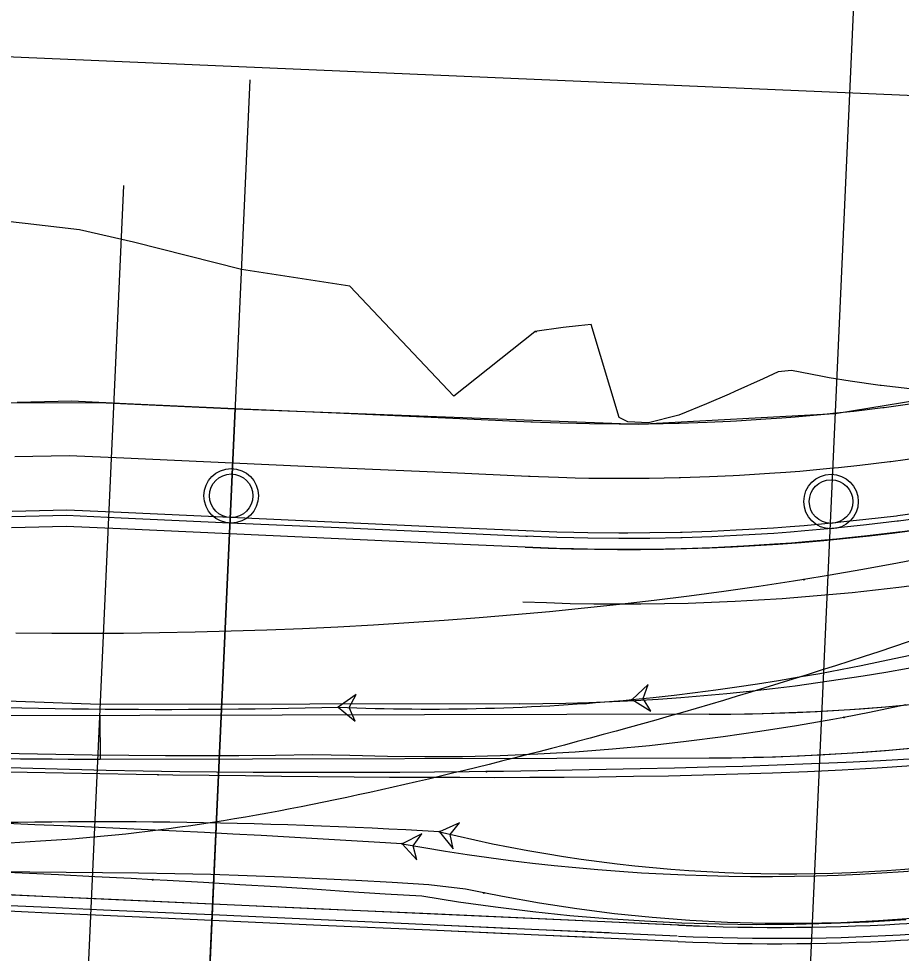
# Model space of a CAD drawing. Extents: x -70 to 701944, y -4 to 666871.
# Drawn here: x 667953.5 to 668034.5, y 656541.2 to 656627 of the extents above; entities that cross this region are included whole.
import ezdxf

# ---------------------------------------------------------------- set-up
doc = ezdxf.new("R2010")
doc.units = 0
for name, color, linetype in [('R_Detour', 7, 'Continuous'), ('R_Draft', 7, 'Continuous'), ('R_Horz Alg', 7, 'Continuous'), ('R_No Plot', 7, 'Continuous'), ('R_Proposed Const Limits', 7, 'Continuous'), ('R_Proposed Road', 7, 'Continuous'), ('R_ROW', 7, 'Continuous'), ('R_Striping', 7, 'Continuous'), ('R_Water', 7, 'Continuous'), ('T_Vehicle Path Lt Minor', 7, 'Continuous'), ('T_Vehicle Path Rt', 7, 'Continuous')]:
    doc.layers.add(name, color=color, linetype=linetype)

msp = doc.modelspace()

# ---------------------------------------------------------------- linework, layer by layer
at = {"layer": 'R_Detour'}
for p, q in [((668040.768, 656864.802), (668025.833, 656534.26)), ((667974.713, 656621.369), (667970.889, 656536.742))]:
    msp.add_line(p, q, dxfattribs=at)
at = {"layer": 'R_Draft'}
for p, q in [((667954.629, 656423.069), (667963.15, 656611.663)), ((667960.953, 656563.037), (667960.961, 656559.042))]:
    msp.add_line(p, q, dxfattribs=at)
msp.add_arc((668009.035, 656779.267), 206, 267.41302, 305.73365, dxfattribs=at)
msp.add_open_spline([(668503.194, 656560.733), (668456.494, 656569.755), (668425.895, 656581.268), (668346.175, 656570.408), (668185.597, 656628.505), (667984.836, 656548.033), (667888.169, 656554.095), (667835.431, 656560.72), (667768.499, 656569.635)], degree=2, dxfattribs=at)
at = {"layer": 'R_Horz Alg'}
msp.add_arc((668009.035, 656779.267), 201, 267.41302, 305.73365, dxfattribs=at)
at = {"layer": 'R_No Plot'}
for points in [[(667973.349, 656591.186), (668010.319, 656589.774), (668028.386, 656590.759), (668050.124, 656594.28), (668068.82, 656599.449), (668065.793, 656532.454), (667970.889, 656536.742)], [(667847.616, 656594.238), (667899.281, 656591.577), (667960.862, 656591.751), (667973.349, 656591.186), (667970.889, 656536.742), (667900.778, 656539.91), (667841.432, 656547.815)]]:
    msp.add_lwpolyline(points, close=True, dxfattribs=at)
for centre in [(667972.988, 656583.195), (668028.02, 656582.665)]:
    msp.add_circle(centre, 2.5, dxfattribs=at)
at = {"layer": 'R_Proposed Const Limits'}
for points in [[(668001.016, 656598.249), (668000.856, 656598.241), (667993.422, 656592.349), (667983.867, 656602.415), (667973.927, 656603.969), (667964.03, 656606.472), (667959.076, 656607.609), (667954.097, 656608.188), (667945.641, 656609.116)], [(668008.571, 656590.385), (668006.025, 656598.924), (668004.866, 656598.795), (668003.448, 656598.621), (668000.86, 656598.256)], [(668042.187, 656592.754), (668040.742, 656592.655), (668040.076, 656592.669), (668038.001, 656592.755), (668037.414, 656592.803), (668035.253, 656593.007), (668032.62, 656593.313), (668032.515, 656593.327), (668029.788, 656593.713), (668027.861, 656594.026), (668027.075, 656594.164), (668024.377, 656594.68), (668023.176, 656594.561), (668021.787, 656593.913), (668019.203, 656592.75), (668018.667, 656592.515), (668016.588, 656591.628), (668014.065, 656590.599), (668013.943, 656590.55), (668011.264, 656589.892)], [(668011.264, 656589.892), (668009.372, 656589.971), (668008.571, 656590.385)]]:
    msp.add_lwpolyline(points, dxfattribs=at)
at = {"layer": 'R_Proposed Road'}
msp.add_line((668014.061, 656543.801), (667942.835, 656547.019), dxfattribs=at)
for points in [[(668000.641, 656589.953), (668000.482, 656589.96), (667993.329, 656590.284), (667983.339, 656590.735), (667973.349, 656591.186), (667963.359, 656591.638), (667958.365, 656591.863), (667953.355, 656591.756)], [(668035.449, 656591.617), (668032.879, 656591.274), (668032.776, 656591.261), (668030.098, 656590.942), (668028.195, 656590.739), (668027.416, 656590.661), (668024.731, 656590.419), (668023.5, 656590.32), (668022.042, 656590.214), (668019.35, 656590.048), (668018.796, 656590.019), (668016.657, 656589.921), (668014.086, 656589.835), (668013.962, 656589.832), (668011.266, 656589.781), (668009.372, 656589.768), (668008.569, 656589.768), (668005.873, 656589.794), (668004.659, 656589.818), (668003.177, 656589.858), (668000.485, 656589.96)], [(668000.416, 656584.958), (668000.256, 656584.966), (667993.103, 656585.289), (667983.113, 656585.74), (667973.124, 656586.191), (667963.134, 656586.643), (667958.139, 656586.869), (667953.129, 656586.761)], [(668036.146, 656586.666), (668033.508, 656586.313), (668033.403, 656586.3), (668030.654, 656585.973), (668028.701, 656585.764), (668027.901, 656585.685), (668025.145, 656585.436), (668023.882, 656585.335), (668022.385, 656585.226), (668019.623, 656585.056), (668019.054, 656585.026), (668016.858, 656584.925), (668014.219, 656584.837), (668014.092, 656584.833), (668011.324, 656584.781), (668009.381, 656584.768), (668008.557, 656584.768), (668005.789, 656584.795), (668004.543, 656584.819), (668003.022, 656584.86), (668000.259, 656584.966)], [(668000.19, 656579.963), (668000.031, 656579.971), (667992.878, 656580.294), (667982.888, 656580.745), (667972.898, 656581.197), (667962.908, 656581.648), (667957.913, 656581.874), (667952.903, 656581.766)], [(668036.843, 656581.715), (668034.137, 656581.353), (668034.029, 656581.339), (668031.21, 656581.004), (668029.206, 656580.79), (668028.386, 656580.708), (668025.559, 656580.453), (668024.263, 656580.35), (668022.728, 656580.238), (668019.895, 656580.063), (668019.311, 656580.032), (668017.059, 656579.929), (668014.352, 656579.838), (668014.222, 656579.835), (668011.383, 656579.781), (668009.39, 656579.768), (668008.544, 656579.768), (668005.706, 656579.795), (668004.428, 656579.821), (668002.868, 656579.863), (668000.034, 656579.971)], [(668000.168, 656579.464), (668000.008, 656579.471), (667992.855, 656579.794), (667982.865, 656580.246), (667972.875, 656580.697), (667962.886, 656581.148), (667957.891, 656581.374), (667952.881, 656581.267)], [(668036.911, 656581.23), (668034.199, 656580.867), (668034.09, 656580.853), (668031.264, 656580.517), (668029.256, 656580.302), (668028.434, 656580.221), (668025.6, 656579.965), (668024.301, 656579.861), (668022.762, 656579.749), (668019.921, 656579.574), (668019.336, 656579.543), (668017.079, 656579.439), (668014.365, 656579.349), (668014.234, 656579.345), (668011.389, 656579.291), (668009.391, 656579.278), (668008.543, 656579.278), (668005.697, 656579.305), (668004.417, 656579.331), (668002.852, 656579.373), (668000.012, 656579.481)], [(667999.948, 656578.473), (667992.81, 656578.795), (667982.82, 656579.247), (667972.83, 656579.698), (667962.84, 656580.149), (667957.845, 656580.375), (667952.836, 656580.268)], [(668037.052, 656580.23), (668034.326, 656579.865), (668034.217, 656579.851), (668031.377, 656579.513), (668029.358, 656579.298), (668028.532, 656579.215), (668025.683, 656578.958), (668024.378, 656578.854), (668022.831, 656578.742), (668019.976, 656578.565), (668019.388, 656578.534), (668017.119, 656578.43), (668014.392, 656578.339), (668014.261, 656578.335), (668011.401, 656578.281), (668009.393, 656578.268), (668008.541, 656578.268), (668005.681, 656578.295), (668004.393, 656578.321), (668002.821, 656578.364), (667999.966, 656578.472)], [(668014.063, 656543.8), (668011.255, 656543.927), (668001.265, 656544.379), (667991.275, 656544.83), (667981.285, 656545.281), (667971.296, 656545.733), (667961.306, 656546.184), (667956.311, 656546.41), (667951.316, 656546.635)], [(668017.297, 656543.654), (668011.255, 656543.927), (668001.265, 656544.379), (667998.588, 656544.5), (667998.428, 656544.507), (667991.275, 656544.83), (667981.285, 656545.281), (667971.296, 656545.733), (667961.306, 656546.184), (667956.311, 656546.41), (667951.316, 656546.635)], [(668013.968, 656542.303), (668011.187, 656542.429), (668001.197, 656542.88), (667991.208, 656543.332), (667981.218, 656543.783), (667971.228, 656544.234), (667961.238, 656544.686), (667956.243, 656544.911), (667951.248, 656545.137)], [(668006.102, 656542.659), (668001.197, 656542.88), (667998.52, 656543.001), (667998.361, 656543.008), (667991.208, 656543.332), (667981.218, 656543.783), (667971.228, 656544.234), (667961.238, 656544.686), (667956.243, 656544.911), (667951.248, 656545.137)], [(668013.908, 656542.806), (668011.21, 656542.928), (668001.22, 656543.38), (667991.23, 656543.831), (667981.24, 656544.282), (667971.25, 656544.734), (667961.261, 656545.185), (667956.266, 656545.411), (667951.271, 656545.636)], [(668007.676, 656543.088), (668001.22, 656543.38), (667998.543, 656543.501), (667998.383, 656543.508), (667991.23, 656543.831), (667981.24, 656544.282), (667971.25, 656544.734), (667961.261, 656545.185), (667956.266, 656545.411), (667951.271, 656545.636)]]:
    msp.add_lwpolyline(points, dxfattribs=at)
for radius in [200, 201.5, 201]:
    msp.add_arc((668023.088, 656743.597), radius, 267.41302, 292.11913, dxfattribs=at)
at = {"layer": 'R_ROW'}
msp.add_lwpolyline([(668183.45, 656677.291), (668041.703, 656619.63), (667513.594, 656642.26), (667479.996, 656629.764), (667392.266, 656637.732), (667276.83, 656674.98), (667204.948, 656679.228), (667093.977, 656660.218), (667018.551, 656674.637), (666944.626, 656677.977), (666832.927, 656665.005), (666352.772, 656716.73), (665777.501, 656723.702), (665727.416, 656722.962), (665452.696, 656735.374), (665090.337, 656757.752), (665090.286, 656778.776), (664696.261, 656796.573), (664695.542, 656784.553), (664566.616, 656799.955)], dxfattribs=at)
at = {"layer": 'R_Striping'}
for p, q in [((668016.84, 656563.149), (667945.68, 656563.007)), ((667960.961, 656559.042), (668016.854, 656559.153))]:
    msp.add_line(p, q, dxfattribs=at)
for centre, radius, start, end in [((668016.445, 656761.148), 198, 270.11432, 306.62978), ((668016.451, 656761.153), 202, 270.11432, 306.62831), ((668016.445, 656761.148), 198, 270.11432, 299.981), ((668016.451, 656761.153), 202, 270.11432, 299.95125), ((667959.783, 657156.218), 597.178, 265.615001, 270.114325)]:
    msp.add_arc(centre, radius, start, end, dxfattribs=at)
at = {"layer": 'R_Water'}
for centre in [(667972.988, 656583.195), (668028.02, 656582.665)]:
    msp.add_circle(centre, 2, dxfattribs=at)
at = {"layer": 'T_Vehicle Path Lt Minor'}
for points in [[(667966.288, 656557.593), (667964.286, 656557.623), (667960.949, 656557.677), (667957.61, 656557.737), (667954.271, 656557.803), (667950.931, 656557.878), (667947.59, 656557.961), (667944.25, 656558.053), (667940.909, 656558.155), (667937.568, 656558.267), (667934.227, 656558.391), (667930.886, 656558.527), (667927.546, 656558.675), (667924.206, 656558.836), (667920.866, 656559.01), (667917.528, 656559.198), (667914.19, 656559.4), (667910.854, 656559.616), (667907.52, 656559.847), (667904.188, 656560.093), (667900.866, 656560.353), (667897.569, 656560.627), (667894.274, 656560.916), (667891.31, 656561.19)], [(668035.436, 656558.41), (668032.239, 656558.206), (668029.043, 656558.03), (668025.849, 656557.879), (668022.658, 656557.751), (668019.468, 656557.644), (668016.28, 656557.555), (668013.095, 656557.484), (668009.911, 656557.429), (668006.73, 656557.387), (668003.551, 656557.358), (668000.373, 656557.34), (667997.172, 656557.333), (667993.959, 656557.334), (667990.741, 656557.344), (667987.518, 656557.361), (667984.272, 656557.384), (667980.947, 656557.414), (667977.62, 656557.448), (667974.29, 656557.487), (667970.957, 656557.529), (667967.623, 656557.574), (667966.288, 656557.593)], [(667965.796, 656547.971), (667963.8, 656548.078), (667960.474, 656548.25), (667957.147, 656548.414), (667953.821, 656548.57), (667950.494, 656548.717), (667947.168, 656548.858), (667943.841, 656548.99), (667940.515, 656549.105), (667937.188, 656549.223), (667933.861, 656549.335), (667930.534, 656549.438), (667927.207, 656549.535), (667923.88, 656549.624), (667920.553, 656549.709), (667917.226, 656549.812), (667913.9, 656549.935), (667910.574, 656550.077), (667907.248, 656550.239), (667903.923, 656550.385), (667900.588, 656550.505), (667897.237, 656550.734), (667893.886, 656550.982), (667890.872, 656551.222)], [(668034.871, 656544.288), (668031.45, 656544.083), (668028.026, 656543.939), (668024.6, 656543.858), (668021.173, 656543.838), (668017.746, 656543.881), (668014.32, 656543.986), (668010.897, 656544.153), (668007.477, 656544.382), (668004.062, 656544.672), (668000.653, 656545.025), (667997.251, 656545.439), (667993.857, 656545.914), (667990.472, 656546.448), (667987.125, 656546.638), (667983.766, 656546.869), (667980.437, 656547.093), (667977.109, 656547.307), (667973.781, 656547.513), (667970.454, 656547.71), (667967.127, 656547.898), (667965.796, 656547.971)]]:
    msp.add_lwpolyline(points, dxfattribs=at)
msp.add_lwpolyline([(667988.689, 656551.267), (667990.032, 656549.785), (667989.673, 656551.088), (667990.468, 656552.18)], close=True, dxfattribs=at)
for centre in [(667966.288, 656557.593), (667966.288, 656557.593), (667988.689, 656551.267), (667988.689, 656551.267), (667965.796, 656547.971), (667965.796, 656547.971)]:
    msp.add_circle(centre, 0.0417, dxfattribs=at)
for centre, radius, start, end in [((667885.495, 654888.364), 1666.102, 86.448983, 89.30554), ((668021.827, 656733.142), 184.869, 259.67371, 279.59117)]:
    msp.add_arc(centre, radius, start, end, dxfattribs=at)
at = {"layer": 'T_Vehicle Path Rt'}
for p, q in [((667960.951, 656564.042), (667914.546, 656565.771)), ((667999.458, 656564.118), (667960.951, 656564.042))]:
    msp.add_line(p, q, dxfattribs=at)
for points in [[(668037.31, 656577.634), (668034.131, 656577.013), (668030.949, 656576.427), (668027.763, 656575.875), (668025.532, 656575.509)], [(668025.532, 656575.509), (668024.575, 656575.356), (668021.384, 656574.869), (668018.192, 656574.412), (668014.999, 656573.985), (668011.805, 656573.587), (668008.611, 656573.216), (668005.416, 656572.872), (668002.203, 656572.553), (667998.977, 656572.259), (667995.752, 656571.99), (667992.525, 656571.746), (667989.283, 656571.525), (667986.035, 656571.327), (667982.784, 656571.153), (667979.53, 656571.001), (667976.259, 656570.872), (667972.976, 656570.765), (667969.691, 656570.68), (667966.405, 656570.617), (667963.116, 656570.575), (667959.826, 656570.555), (667956.535, 656570.556), (667953.243, 656570.578)], [(668034.872, 656564.006), (668031.539, 656563.318), (668029.2, 656562.866)], [(668029.2, 656562.866), (668028.196, 656562.681), (668024.843, 656562.095), (668021.482, 656561.56), (668018.114, 656561.077), (668014.738, 656560.645), (668011.356, 656560.264), (668007.969, 656559.936), (668004.549, 656559.673), (668001.107, 656559.476), (667997.662, 656559.337), (667994.215, 656559.255), (667990.768, 656559.23), (667987.32, 656559.264), (667983.873, 656559.354), (667980.44, 656559.433), (667977.061, 656559.381), (667973.699, 656559.35), (667970.336, 656559.336), (667966.974, 656559.338), (667963.612, 656559.358), (667960.251, 656559.396), (667956.89, 656559.45), (667953.529, 656559.522), (667950.169, 656559.612)], [(668035.743, 656559.05), (668032.567, 656558.874), (668029.398, 656558.722), (668026.235, 656558.589), (668023.079, 656558.473), (668019.93, 656558.372), (668016.787, 656558.284), (668013.652, 656558.205), (668010.523, 656558.135), (668007.4, 656558.071), (668004.284, 656558.012), (668001.145, 656557.959), (667997.982, 656557.912), (667996.398, 656557.891)], [(667996.398, 656557.891), (667994.812, 656557.872), (667991.636, 656557.839), (667988.454, 656557.814), (667985.097, 656557.798), (667981.737, 656557.792), (667978.374, 656557.797), (667975.009, 656557.812), (667971.642, 656557.84), (667968.274, 656557.88), (667964.905, 656557.933), (667961.535, 656557.998), (667958.166, 656558.077), (667954.796, 656558.169), (667951.427, 656558.275)], [(667996.175, 656546.76), (667994.48, 656547.118), (667991.128, 656547.516), (667987.745, 656547.727), (667984.424, 656547.884), (667981.102, 656548.057), (667977.78, 656548.207), (667974.458, 656548.333), (667971.136, 656548.437), (667967.815, 656548.518), (667964.494, 656548.577), (667961.173, 656548.613), (667957.853, 656548.633), (667954.532, 656548.657), (667951.211, 656548.707)], [(668035.826, 656544.442), (668032.37, 656544.191), (668028.909, 656544.025), (668025.444, 656543.947), (668021.979, 656543.955), (668018.515, 656544.049), (668015.054, 656544.229), (668011.598, 656544.496), (668008.151, 656544.849), (668004.713, 656545.288), (668001.287, 656545.813), (667997.875, 656546.423), (667996.175, 656546.76)]]:
    msp.add_lwpolyline(points, dxfattribs=at)
for points in [[(668009.788, 656564.5), (668011.488, 656563.445), (668010.783, 656564.599), (668011.247, 656565.869)], [(667982.819, 656563.797), (667984.355, 656562.516), (667983.819, 656563.757), (667984.454, 656564.949)], [(667992.101, 656552.371), (667993.352, 656550.811), (667993.072, 656552.133), (667993.931, 656553.176)]]:
    msp.add_lwpolyline(points, close=True, dxfattribs=at)
for centre in [(668025.532, 656575.509), (668025.532, 656575.509), (668009.788, 656564.5), (668009.788, 656564.5), (667982.819, 656563.797), (667982.819, 656563.797), (668029.2, 656562.866), (668029.2, 656562.866), (667996.398, 656557.891), (667996.398, 656557.891), (667992.101, 656552.371), (667992.101, 656552.371), (667996.175, 656546.76), (667996.175, 656546.76)]:
    msp.add_circle(centre, 0.0417, dxfattribs=at)
for centre, radius, start, end in [((667999.059, 656764.118), 200, 270.11432, 308.65021), ((667988.127, 656782.047), 218.623, 275.6862, 291.8633), ((667967.181, 657185.954), 622.354, 262.437116, 271.439859), ((667991.048, 656765.954), 202.324, 267.66904, 275.31454), ((667960.545, 656004.962), 548.317, 86.70082, 91.87466), ((668024.034, 656682.893), 134.372, 256.25206, 278.83289)]:
    msp.add_arc(centre, radius, start, end, dxfattribs=at)

doc.saveas('drawing.dxf')
